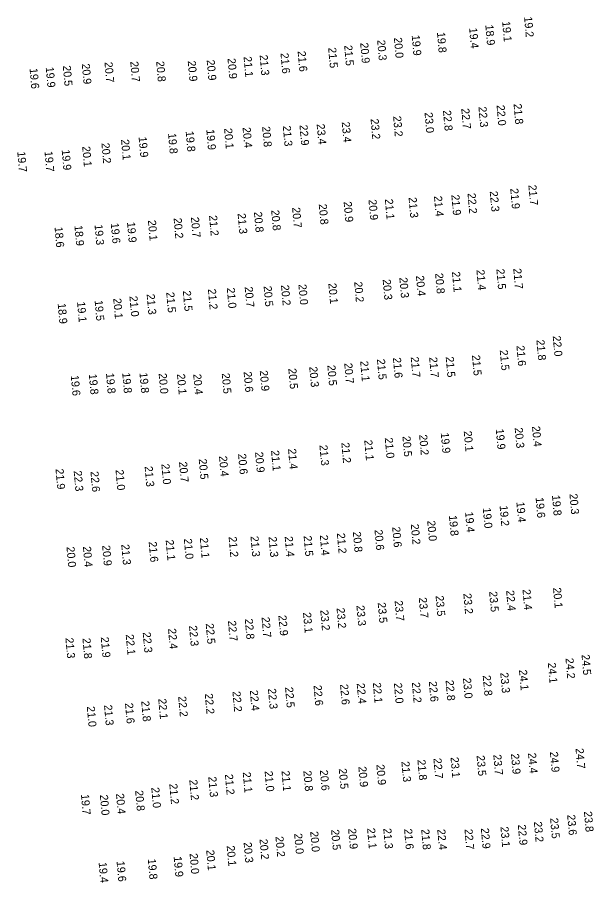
# Model space of a CAD drawing. Extents: x 1023796 to 1112670, y 656573 to 837340.
# Drawn here: x 1054551 to 1054911, y 756536 to 757076 of the extents above; entities that cross this region are included whole.
import ezdxf

# ---------------------------------------------------------------- set-up
doc = ezdxf.new("R2010")
doc.units = 0
doc.layers.add('V-TOPO-SOUN', color=7, linetype='Continuous')

msp = doc.modelspace()

# ---------------------------------------------------------------- texts
at = {"layer": 'V-TOPO-SOUN'}
for s, p in [('19.2 ', (1054867.42, 757076.73)), ('19.4 ', (1054833.12, 757069.75)), ('18.9 ', (1054843.2, 757071.67)), ('19.1 ', (1054853.73, 757073.85)), ('20.0 ', (1054786.13, 757063.71)), ('19.9 ', (1054797.25, 757065.24)), ('19.8 ', (1054813.01, 757067.05)), ('21.5 ', (1054755.09, 757058.92)), ('20.9 ', (1054765.08, 757060.46)), ('20.3 ', (1054775.66, 757062.21)), ('21.3 ', (1054702.3, 757052.86)), ('21.6 ', (1054715.32, 757054.04)), ('21.6 ', (1054726.03, 757055.23)), ('21.5 ', (1054745.08, 757057.46)), ('20.9 ', (1054591.25, 757047.4)), ('20.7 ', (1054605.42, 757048.4)), ('20.7 ', (1054621.52, 757048.79)), ('20.8 ', (1054637.68, 757048.94)), ('20.9 ', (1054657.4, 757049.17)), ('20.9 ', (1054669.23, 757049.76)), ('20.9 ', (1054682.23, 757050.75)), ('21.1 ', (1054692.28, 757051.85)), ('19.6 ', (1054558.64, 757044.51)), ('19.9 ', (1054568.73, 757045.33)), ('20.5 ', (1054579.39, 757046.22)), ('22.3 ', (1054838.92, 757020.49)), ('22.0 ', (1054850.23, 757021.51)), ('21.8 ', (1054860.86, 757022.33)), ('23.2 ', (1054785.64, 757014.63)), ('23.0 ', (1054805.26, 757016.93)), ('22.8 ', (1054816.78, 757018.25)), ('22.7 ', (1054828.2, 757019.42)), ('22.9 ', (1054727.16, 757009.14)), ('23.4 ', (1054737.9, 757009.75)), ('23.4 ', (1054753.55, 757011.02)), ('23.2 ', (1054771.58, 757012.95)), ('19.8 ', (1054645.11, 757003.95)), ('19.8 ', (1054656.12, 757005.23)), ('19.9 ', (1054668.99, 757006.33)), ('20.1 ', (1054680.11, 757007.04)), ('20.4 ', (1054691.64, 757007.67)), ('20.8 ', (1054703.85, 757008.15)), ('21.3 ', (1054716.76, 757008.6)), ('20.1 ', (1054615.77, 757000.04)), ('19.9 ', (1054626.72, 757001.69)), ('19.9 ', (1054578.69, 756993.67)), ('20.1 ', (1054591.5, 756995.77)), ('20.2 ', (1054603.52, 756997.85)), ('19.7 ', (1054550.95, 756992.48)), ('19.7 ', (1054567.97, 756992.7)), ('21.7 ', (1054870.1, 756971.63)), ('22.2 ', (1054832.1, 756966.49)), ('22.3 ', (1054845.97, 756967.74)), ('21.9 ', (1054858.78, 756969.46)), ('20.9 ', (1054754.75, 756961.23)), ('20.9 ', (1054770.25, 756962.51)), ('21.1 ', (1054780.5, 756962.85)), ('21.3 ', (1054795.3, 756963.89)), ('21.4 ', (1054811.16, 756964.72)), ('21.9 ', (1054822.01, 756965.48)), ('20.8 ', (1054709.5, 756955.97)), ('20.7 ', (1054722.58, 756957.59)), ('20.8 ', (1054739.21, 756959.7)), ('20.1 ', (1054632.54, 756949.63)), ('20.2 ', (1054648.59, 756951)), ('20.7 ', (1054659.39, 756951.57)), ('21.2 ', (1054670.71, 756952.6)), ('21.3 ', (1054688.56, 756953.87)), ('20.8 ', (1054698.75, 756954.81)), ('18.6 ', (1054574.24, 756945.42)), ('18.9 ', (1054586.65, 756946.39)), ('19.3 ', (1054599.2, 756946.88)), ('19.6 ', (1054609.34, 756947.86)), ('19.9 ', (1054619.48, 756948.45)), ('21.1 ', (1054822.39, 756917.48)), ('21.4 ', (1054837.66, 756918.65)), ('21.5 ', (1054850.11, 756919.19)), ('21.7 ', (1054860.67, 756919.45)), ('20.3 ', (1054779.13, 756912.65)), ('20.3 ', (1054789.53, 756913.81)), ('20.4 ', (1054799.9, 756914.99)), ('20.8 ', (1054811.86, 756916.49)), ('21.2 ', (1054670.01, 756906.68)), ('21.0 ', (1054681.79, 756907.4)), ('20.7 ', (1054692.97, 756908.01)), ('20.5 ', (1054704.78, 756908.48)), ('20.2 ', (1054715.65, 756909.09)), ('20.0 ', (1054726.51, 756909.57)), ('20.1 ', (1054745.2, 756910.25)), ('20.2 ', (1054761.33, 756911.15)), ('21.0 ', (1054620.99, 756902.2)), ('21.3 ', (1054631.75, 756903.45)), ('21.5 ', (1054643.98, 756904.64)), ('21.5 ', (1054654.35, 756905.57)), ('18.9 ', (1054576.2, 756897.7)), ('19.1 ', (1054588.29, 756898.67)), ('19.5 ', (1054599.26, 756899.56)), ('20.1 ', (1054610.88, 756900.83)), ('21.8 ', (1054875.11, 756874.85)), ('22.0 ', (1054885.3, 756877.36)), ('21.5 ', (1054852.22, 756868.54)), ('21.6 ', (1054862.64, 756871.29)), ('21.6 ', (1054785.52, 756863.8)), ('21.7 ', (1054796.63, 756864.22)), ('21.7 ', (1054808.15, 756864.06)), ('21.5 ', (1054818.48, 756864.31)), ('21.5 ', (1054834.9, 756865.33)), ('20.3 ', (1054733.27, 756858.11)), ('20.5 ', (1054744.58, 756859.05)), ('20.7 ', (1054755.12, 756860.35)), ('21.1 ', (1054765.06, 756861.66)), ('21.5 ', (1054775.56, 756862.86)), ('19.6 ', (1054584.38, 756852.71)), ('19.8 ', (1054595.64, 756853.54)), ('19.8 ', (1054606.35, 756854.12)), ('19.8 ', (1054616.49, 756854.33)), ('19.8 ', (1054627.27, 756854.37)), ('20.0 ', (1054639.24, 756853.97)), ('20.1 ', (1054650.69, 756853.58)), ('20.4 ', (1054660.81, 756853.5)), ('20.5 ', (1054678.64, 756854.02)), ('20.6 ', (1054692.3, 756854.98)), ('20.9 ', (1054702.37, 756855.69)), ('20.5 ', (1054720.22, 756856.99)), ('20.3 ', (1054861.55, 756820.02)), ('20.4 ', (1054872.37, 756820.91)), ('20.5 ', (1054791.45, 756814.68)), ('20.2 ', (1054801.87, 756815.61)), ('19.9 ', (1054815.38, 756816.83)), ('20.1 ', (1054829.74, 756817.92)), ('19.9 ', (1054849.74, 756819.23)), ('21.3 ', (1054739.62, 756809.14)), ('21.2 ', (1054753.32, 756810.69)), ('21.1 ', (1054767.62, 756812.32)), ('21.0 ', (1054780.43, 756813.7)), ('20.6 ', (1054688.83, 756803.67)), ('20.9 ', (1054699.44, 756804.8)), ('21.1 ', (1054709.44, 756805.77)), ('21.4 ', (1054720.04, 756806.83)), ('20.7 ', (1054651.96, 756798.68)), ('20.5 ', (1054664.27, 756800.51)), ('20.4 ', (1054676.93, 756802.28)), ('21.9 ', (1054574.84, 756794.31)), ('22.3 ', (1054586.2, 756793.07)), ('21.0 ', (1054612.32, 756793.72)), ('21.3 ', (1054630.49, 756795.9)), ('21.0 ', (1054640.94, 756797.39)), ('22.6 ', (1054596.67, 756792.68)), ('19.8 ', (1054884.82, 756777.85)), ('20.3 ', (1054895.74, 756778.67)), ('19.4 ', (1054862.6, 756773.63)), ('19.6 ', (1054874.61, 756776.44)), ('19.4 ', (1054830.59, 756767.38)), ('19.0 ', (1054841.62, 756769.95)), ('19.2 ', (1054852.12, 756771.33)), ('20.0 ', (1054806.92, 756761.94)), ('19.8 ', (1054820.48, 756765.21)), ('20.8 ', (1054760.49, 756755.03)), ('20.6 ', (1054774.03, 756756.25)), ('20.6 ', (1054785.05, 756758.04)), ('20.2 ', (1054796.68, 756759.8)), ('21.1 ', (1054643.62, 756749.91)), ('21.0 ', (1054654.98, 756750.67)), ('21.1 ', (1054664.97, 756751.25)), ('21.2 ', (1054682.93, 756751.92)), ('21.3 ', (1054696.58, 756752.22)), ('21.3 ', (1054707.89, 756751.91)), ('21.4 ', (1054717.93, 756752.12)), ('21.5 ', (1054729.77, 756752.45)), ('21.4 ', (1054739.88, 756752.94)), ('21.2 ', (1054750.53, 756754.12)), ('20.0 ', (1054581.69, 756745.62)), ('20.4 ', (1054591.97, 756745.77)), ('20.9 ', (1054603.96, 756746.52)), ('21.3 ', (1054615.91, 756747.1)), ('21.6 ', (1054633.01, 756748.81)), ('23.5 ', (1054845.59, 756717.71)), ('22.4 ', (1054856.21, 756718.34)), ('21.4 ', (1054866.44, 756718.99)), ('20.1 ', (1054885.49, 756720.05)), ('23.7 ', (1054786.57, 756711.99)), ('23.7 ', (1054801.66, 756713.88)), ('23.5 ', (1054812.16, 756715.05)), ('23.2 ', (1054829.5, 756716.42)), ('23.2 ', (1054750.32, 756707.42)), ('23.3 ', (1054762.72, 756708.98)), ('23.5 ', (1054776.02, 756710.76)), ('22.7 ', (1054703.51, 756701.69)), ('22.9 ', (1054714, 756702.82)), ('23.1 ', (1054729.38, 756704.55)), ('23.2 ', (1054740.15, 756706.08)), ('22.3 ', (1054658.19, 756696.35)), ('22.5 ', (1054668.63, 756697.66)), ('22.7 ', (1054682.52, 756699.41)), ('22.8 ', (1054693.03, 756700.59)), ('22.1 ', (1054618.69, 756690.84)), ('22.3 ', (1054629.29, 756692.22)), ('22.4 ', (1054645.1, 756694.51)), ('21.3 ', (1054581.02, 756688.7)), ('21.8 ', (1054591.67, 756688.5)), ('21.9 ', (1054603.1, 756689.17)), ('24.2 ', (1054893.26, 756676.02)), ('24.5 ', (1054903.29, 756678.27)), ('24.1 ', (1054864.23, 756668.72)), ('24.1 ', (1054882.23, 756673.14)), ('23.0 ', (1054829.26, 756663.61)), ('22.8 ', (1054841.59, 756665.27)), ('23.3 ', (1054852.55, 756667)), ('22.5 ', (1054718.17, 756657.9)), ('22.6 ', (1054735.95, 756659.11)), ('22.6 ', (1054752.51, 756659.72)), ('22.4 ', (1054762.9, 756660.35)), ('22.1 ', (1054772.99, 756660.75)), ('22.0 ', (1054786.12, 756660.54)), ('22.2 ', (1054797.36, 756660.92)), ('22.6 ', (1054807.93, 756661.56)), ('22.8 ', (1054818.39, 756662.26)), ('22.2 ', (1054668.05, 756653.89)), ('22.2 ', (1054685.32, 756655.29)), ('22.4 ', (1054696.18, 756655.99)), ('22.3 ', (1054707.49, 756657.03)), ('21.3 ', (1054605.14, 756646.78)), ('21.6 ', (1054618.24, 756647.95)), ('21.8 ', (1054628.35, 756649.25)), ('22.1 ', (1054638.99, 756650.7)), ('22.2 ', (1054651.43, 756652.14)), ('21.0 ', (1054594.38, 756645.91)), ('23.5 ', (1054837.77, 756615.25)), ('23.7 ', (1054848.2, 756615.77)), ('23.9 ', (1054859.23, 756616.33)), ('24.4 ', (1054869.86, 756616.79)), ('24.9 ', (1054883.53, 756617.54)), ('24.7 ', (1054899.54, 756619.71)), ('20.9 ', (1054775.18, 756609.56)), ('21.3 ', (1054790.82, 756611.46)), ('21.8 ', (1054800.81, 756612.56)), ('22.7 ', (1054810.8, 756613.5)), ('23.1 ', (1054821.49, 756614.15)), ('21.2 ', (1054680.62, 756603.51)), ('21.1 ', (1054691.75, 756604.79)), ('21.0 ', (1054705.41, 756605.5)), ('21.1 ', (1054715.95, 756605.64)), ('20.8 ', (1054729.6, 756605.67)), ('20.6 ', (1054739.88, 756606.1)), ('20.5 ', (1054751.7, 756607.04)), ('20.9 ', (1054763.94, 756608.3)), ('21.2 ', (1054658.38, 756600.06)), ('21.3 ', (1054670.24, 756601.99)), ('20.8 ', (1054624.56, 756593.36)), ('21.0 ', (1054634.65, 756595.25)), ('21.2 ', (1054645.89, 756597.56)), ('19.7 ', (1054590.72, 756590.98)), ('20.0 ', (1054602.54, 756590.65)), ('20.4 ', (1054612.61, 756591.43)), ('23.6 ', (1054894.31, 756578.23)), ('23.8 ', (1054904.79, 756580.27)), ('22.9 ', (1054863.51, 756572.01)), ('23.2 ', (1054873.53, 756573.86)), ('23.5 ', (1054883.67, 756576.15)), ('20.0 ', (1054723.85, 756566.48)), ('20.0 ', (1054733.86, 756567.77)), ('20.5 ', (1054746.91, 756568.9)), ('20.9 ', (1054757.54, 756569.57)), ('21.1 ', (1054769.4, 756569.81)), ('21.3 ', (1054779.5, 756569.72)), ('21.6 ', (1054792.49, 756569.38)), ('21.8 ', (1054803.18, 756569.15)), ('22.4 ', (1054813.2, 756569.13)), ('22.7 ', (1054830.2, 756569.23)), ('22.9 ', (1054840.43, 756569.8)), ('23.1 ', (1054852.65, 756570.74)), ('20.3 ', (1054692.3, 756560.98)), ('20.2 ', (1054702.21, 756563.02)), ('20.2 ', (1054712.17, 756564.63)), ('20.1 ', (1054668.93, 756556.16)), ('20.1 ', (1054681.71, 756558.88)), ('19.8 ', (1054632.48, 756550.61)), ('19.9 ', (1054648.62, 756552.14)), ('20.0 ', (1054658.55, 756554.01)), ('19.4 ', (1054601.75, 756548.5)), ('19.6 ', (1054612.96, 756549.21))]:
    msp.add_text(s, height=5, rotation=275, dxfattribs=at).set_placement(p)

doc.saveas('drawing.dxf')
